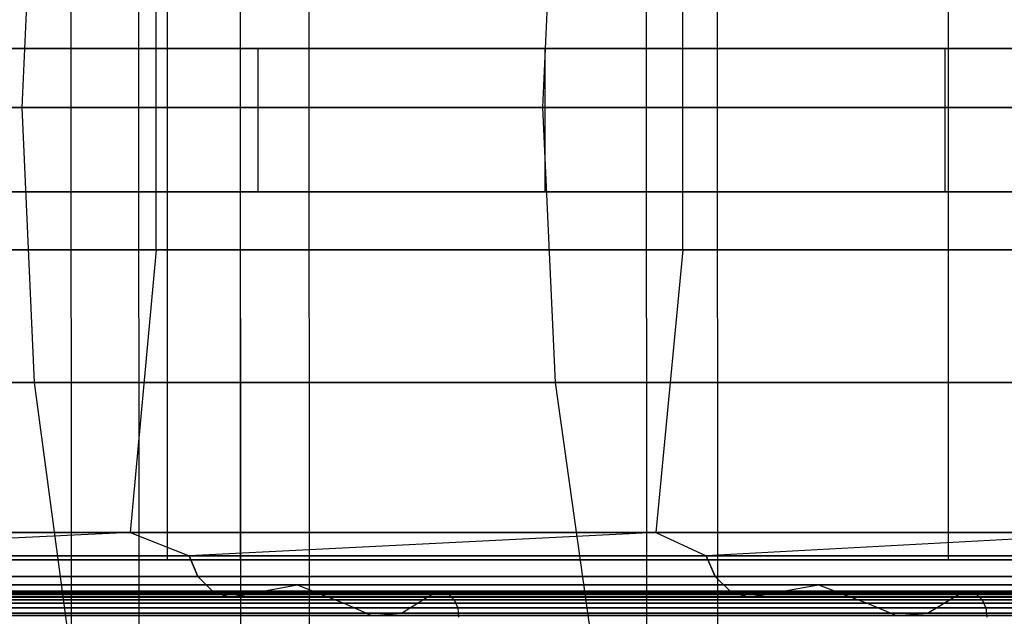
# Model space of a CAD drawing. Extents: x -172 to 172, y -29 to 28.
# Tile 843 of 914: x 126 to 137, y -5 to 1. Entities that reach past the tile are written whole.
import ezdxf

# ---------------------------------------------------------------- set-up
doc = ezdxf.new("R2010")
doc.units = 0
doc.header["$LTSCALE"] = 25.4
doc.layers.get('0').update_dxf_attribs({"linetype": 'CONTINUOUS'})

# ---------------------------------------------------------------- blocks, each defined once
blk = doc.blocks.new('RYFLO_AURA_STL')
at = {"color": 0}
for p, q in [((127.492, -7.303, -1130.788), (127.484, 7.097, -1130.795)), ((127.492, -7.303, -1130.788), (127.484, 7.097, -1130.795)), ((127.492, -7.303, -1355.712), (127.484, 7.097, -1355.705)), ((127.492, -7.303, -1355.712), (127.484, 7.097, -1355.705)), ((129.273, -7.303, -1132.84), (129.265, 7.097, -1132.848)), ((129.273, -7.303, -1132.84), (129.265, 7.097, -1132.848)), ((129.273, -7.303, -1353.66), (129.265, 7.097, -1353.653)), ((129.273, -7.303, -1353.66), (129.265, 7.097, -1353.653)), ((133.545, -7.303, -1138.047), (133.536, 7.097, -1138.054)), ((133.545, -7.303, -1138.047), (133.536, 7.097, -1138.054)), ((133.545, -7.303, -1348.453), (133.536, 7.097, -1348.446)), ((133.545, -7.303, -1348.453), (133.536, 7.097, -1348.446)), ((126.772, 6.146, -1131.423), (126.779, -6.354, -1131.417)), ((126.772, 6.146, -1131.423), (126.779, -6.354, -1131.417)), ((126.772, 6.146, -1355.077), (126.779, -6.354, -1355.083)), ((126.772, 6.146, -1355.077), (126.779, -6.354, -1355.083)), ((128.543, 6.146, -1133.464), (128.55, -6.354, -1133.458)), ((128.543, 6.146, -1133.464), (128.55, -6.354, -1133.458)), ((128.543, 6.146, -1353.036), (128.55, -6.354, -1353.042)), ((128.543, 6.146, -1353.036), (128.55, -6.354, -1353.042)), ((132.79, 6.146, -1138.641), (132.798, -6.354, -1138.635)), ((132.79, 6.146, -1138.641), (132.798, -6.354, -1138.635)), ((132.79, 6.146, -1347.859), (132.798, -6.354, -1347.865)), ((132.79, 6.146, -1347.859), (132.798, -6.354, -1347.865)), ((127.786, -4.604, -1134.11), (127.786, 4.396, -1134.11)), ((127.786, -4.604, -1134.11), (127.786, 4.396, -1134.11)), ((127.786, -4.604, -1352.39), (127.786, 4.396, -1352.39)), ((127.786, -4.604, -1352.39), (127.786, 4.396, -1352.39)), ((128.547, 4.396, -1133.461), (128.547, -4.604, -1133.461)), ((128.547, 4.396, -1133.461), (128.547, -4.604, -1133.461)), ((128.547, 4.396, -1353.039), (128.547, -4.604, -1353.039)), ((128.547, 4.396, -1353.039), (128.547, -4.604, -1353.039)), ((135.955, -4.604, -1144.473), (135.955, 4.396, -1144.473)), ((135.955, -4.604, -1144.473), (135.955, 4.396, -1144.473)), ((135.955, -4.604, -1342.027), (135.955, 4.396, -1342.027)), ((135.955, -4.604, -1342.027), (135.955, 4.396, -1342.027)), ((126.266, 0.133, -1142.557), (126.393, 3.015, -1142.455)), ((126.266, 0.133, -1142.557), (126.393, 3.015, -1142.455)), ((126.266, 0.133, -1343.944), (126.393, 3.015, -1344.046)), ((126.266, 0.133, -1343.944), (126.393, 3.015, -1344.046)), ((131.713, 0.133, -1149.795), (131.846, 3.015, -1149.7)), ((131.713, 0.133, -1149.795), (131.846, 3.015, -1149.7)), ((131.713, 0.133, -1336.705), (131.846, 3.015, -1336.8)), ((131.713, 0.133, -1336.705), (131.846, 3.015, -1336.8)), ((127.667, -1.357, -1141.439), (127.667, 1.623, -1141.439)), ((127.667, -1.357, -1141.439), (127.667, 1.623, -1141.439)), ((127.667, -1.357, -1345.061), (127.667, 1.623, -1345.061)), ((127.667, -1.357, -1345.061), (127.667, 1.623, -1345.061)), ((133.175, -1.357, -1148.757), (133.175, 1.623, -1148.757)), ((133.175, -1.357, -1148.757), (133.175, 1.623, -1148.757)), ((133.175, -1.357, -1337.743), (133.175, 1.623, -1337.743)), ((133.175, -1.357, -1337.743), (133.175, 1.623, -1337.743)), ((128.733, 0.75, -1339.94), (120.749, 0.75, -1349.742)), ((128.733, 0.75, -1339.94), (120.749, 0.75, -1349.742)), ((124.07, 0.75, -1140.646), (131.738, 0.75, -1150.697)), ((124.07, 0.75, -1140.646), (131.738, 0.75, -1150.697)), ((135.922, 0.75, -1329.542), (128.733, 0.75, -1339.94)), ((128.733, -0.75, -1339.94), (128.733, 0.75, -1339.94)), ((135.922, 0.75, -1329.542), (128.733, 0.75, -1339.94)), ((128.733, -0.75, -1339.94), (128.733, 0.75, -1339.94)), ((131.738, 0.75, -1150.697), (138.594, 0.75, -1161.318)), ((131.738, -0.75, -1150.697), (131.738, 0.75, -1150.697)), ((131.738, 0.75, -1150.697), (138.594, 0.75, -1161.318)), ((131.738, -0.75, -1150.697), (131.738, 0.75, -1150.697)), ((142.273, 0.75, -1318.611), (135.922, 0.75, -1329.542)), ((135.922, -0.75, -1329.542), (135.922, 0.75, -1329.542)), ((142.273, 0.75, -1318.611), (135.922, 0.75, -1329.542)), ((135.922, -0.75, -1329.542), (135.922, 0.75, -1329.542)), ((126.266, 0.133, -1142.557), (120.421, 0.133, -1135.635)), ((120.421, 0.133, -1350.865), (126.266, 0.133, -1343.944)), ((126.266, 0.133, -1142.557), (120.421, 0.133, -1135.635)), ((120.421, 0.133, -1350.865), (126.266, 0.133, -1343.944)), ((131.713, 0.133, -1149.795), (126.266, 0.133, -1142.557)), ((126.266, 0.133, -1343.944), (131.713, 0.133, -1336.705)), ((126.394, -2.749, -1142.454), (126.266, 0.133, -1142.557)), ((131.713, 0.133, -1149.795), (126.266, 0.133, -1142.557)), ((126.394, -2.749, -1142.454), (126.266, 0.133, -1142.557)), ((126.394, -2.749, -1344.046), (126.266, 0.133, -1343.944)), ((126.266, 0.133, -1343.944), (131.713, 0.133, -1336.705)), ((126.394, -2.749, -1344.046), (126.266, 0.133, -1343.944)), ((136.746, 0.133, -1157.327), (131.713, 0.133, -1149.795)), ((131.713, 0.133, -1336.705), (136.746, 0.133, -1329.173)), ((131.846, -2.749, -1149.7), (131.713, 0.133, -1149.795)), ((136.746, 0.133, -1157.327), (131.713, 0.133, -1149.795)), ((131.846, -2.749, -1149.7), (131.713, 0.133, -1149.795)), ((131.846, -2.749, -1336.8), (131.713, 0.133, -1336.705)), ((131.713, 0.133, -1336.705), (136.746, 0.133, -1329.173)), ((131.846, -2.749, -1336.8), (131.713, 0.133, -1336.705)), ((120.749, -0.75, -1349.742), (128.733, -0.75, -1339.94)), ((120.749, -0.75, -1349.742), (128.733, -0.75, -1339.94)), ((131.738, -0.75, -1150.697), (124.07, -0.75, -1140.646)), ((131.738, -0.75, -1150.697), (124.07, -0.75, -1140.646)), ((128.733, -0.75, -1339.94), (135.922, -0.75, -1329.542)), ((128.733, -0.75, -1339.94), (135.922, -0.75, -1329.542)), ((138.594, -0.75, -1161.318), (131.738, -0.75, -1150.697)), ((138.594, -0.75, -1161.318), (131.738, -0.75, -1150.697)), ((135.922, -0.75, -1329.542), (142.273, -0.75, -1318.611)), ((135.922, -0.75, -1329.542), (142.273, -0.75, -1318.611)), ((121.758, -1.357, -1134.441), (127.667, -1.357, -1141.439)), ((127.667, -1.357, -1345.061), (121.758, -1.357, -1352.06)), ((127.667, -1.357, -1345.061), (121.758, -1.357, -1352.06)), ((121.758, -1.357, -1134.441), (127.667, -1.357, -1141.439)), ((127.667, -1.357, -1345.061), (127.397, -4.317, -1344.846)), ((127.667, -1.357, -1345.061), (127.397, -4.317, -1344.846)), ((127.667, -1.357, -1141.439), (127.397, -4.317, -1141.655)), ((127.667, -1.357, -1141.439), (127.397, -4.317, -1141.655)), ((127.667, -1.357, -1141.439), (133.175, -1.357, -1148.757)), ((133.175, -1.357, -1337.743), (127.667, -1.357, -1345.061)), ((133.175, -1.357, -1337.743), (127.667, -1.357, -1345.061)), ((127.667, -1.357, -1141.439), (133.175, -1.357, -1148.757)), ((133.175, -1.357, -1337.743), (132.893, -4.317, -1337.543)), ((133.175, -1.357, -1337.743), (132.893, -4.317, -1337.543)), ((133.175, -1.357, -1148.757), (132.893, -4.317, -1148.958)), ((133.175, -1.357, -1148.757), (132.893, -4.317, -1148.958)), ((133.175, -1.357, -1148.757), (138.264, -1.357, -1156.373)), ((138.264, -1.357, -1330.127), (133.175, -1.357, -1337.743)), ((138.264, -1.357, -1330.127), (133.175, -1.357, -1337.743)), ((133.175, -1.357, -1148.757), (138.264, -1.357, -1156.373)), ((126.394, -2.749, -1142.454), (120.543, -2.749, -1135.526)), ((120.543, -2.749, -1350.974), (126.394, -2.749, -1344.046)), ((126.394, -2.749, -1142.454), (120.543, -2.749, -1135.526)), ((120.543, -2.749, -1350.974), (126.394, -2.749, -1344.046)), ((131.846, -2.749, -1149.7), (126.394, -2.749, -1142.454)), ((126.394, -2.749, -1344.046), (131.846, -2.749, -1336.8)), ((126.776, -5.594, -1142.15), (126.394, -2.749, -1142.454)), ((131.846, -2.749, -1149.7), (126.394, -2.749, -1142.454)), ((126.776, -5.594, -1142.15), (126.394, -2.749, -1142.454)), ((126.776, -5.594, -1344.35), (126.394, -2.749, -1344.046)), ((126.394, -2.749, -1344.046), (131.846, -2.749, -1336.8)), ((126.776, -5.594, -1344.35), (126.394, -2.749, -1344.046)), ((136.884, -2.749, -1157.24), (131.846, -2.749, -1149.7)), ((131.846, -2.749, -1336.8), (136.884, -2.749, -1329.26)), ((132.245, -5.594, -1149.417), (131.846, -2.749, -1149.7)), ((136.884, -2.749, -1157.24), (131.846, -2.749, -1149.7)), ((132.245, -5.594, -1149.417), (131.846, -2.749, -1149.7)), ((132.245, -5.594, -1337.083), (131.846, -2.749, -1336.8)), ((131.846, -2.749, -1336.8), (136.884, -2.749, -1329.26)), ((132.245, -5.594, -1337.083), (131.846, -2.749, -1336.8)), ((127.397, -4.317, -1344.846), (121.5, -4.317, -1351.829)), ((121.5, -4.317, -1134.671), (127.397, -4.317, -1141.655)), ((127.397, -4.317, -1344.846), (121.5, -4.317, -1351.829)), ((121.5, -4.317, -1134.671), (127.397, -4.317, -1141.655)), ((127.397, -4.317, -1344.846), (122.212, -4.562, -1351.055)), ((127.397, -4.317, -1344.846), (122.212, -4.562, -1351.055)), ((127.397, -4.317, -1141.655), (122.212, -4.562, -1135.446)), ((127.397, -4.317, -1141.655), (122.212, -4.562, -1135.446)), ((132.893, -4.317, -1337.543), (127.397, -4.317, -1344.846)), ((127.397, -4.317, -1141.655), (132.893, -4.317, -1148.958)), ((127.397, -4.317, -1344.846), (128.014, -4.562, -1344.096)), ((127.397, -4.317, -1344.846), (128.014, -4.562, -1344.096)), ((132.893, -4.317, -1337.543), (127.397, -4.317, -1344.846)), ((127.397, -4.317, -1141.655), (132.893, -4.317, -1148.958)), ((127.397, -4.317, -1141.655), (128.014, -4.562, -1142.404)), ((127.397, -4.317, -1141.655), (128.014, -4.562, -1142.404)), ((132.893, -4.317, -1337.543), (128.014, -4.562, -1344.096)), ((132.893, -4.317, -1337.543), (128.014, -4.562, -1344.096)), ((132.893, -4.317, -1148.958), (128.014, -4.562, -1142.404)), ((132.893, -4.317, -1148.958), (128.014, -4.562, -1142.404)), ((137.971, -4.317, -1329.943), (132.893, -4.317, -1337.543)), ((132.893, -4.317, -1148.958), (137.971, -4.317, -1156.557)), ((132.893, -4.317, -1337.543), (133.421, -4.562, -1336.826)), ((132.893, -4.317, -1337.543), (133.421, -4.562, -1336.826)), ((137.971, -4.317, -1329.943), (132.893, -4.317, -1337.543)), ((132.893, -4.317, -1148.958), (137.971, -4.317, -1156.557)), ((132.893, -4.317, -1148.958), (133.421, -4.562, -1149.674)), ((132.893, -4.317, -1148.958), (133.421, -4.562, -1149.674)), ((137.971, -4.317, -1329.943), (133.421, -4.562, -1336.826)), ((137.971, -4.317, -1329.943), (133.421, -4.562, -1336.826)), ((137.971, -4.317, -1156.557), (133.421, -4.562, -1149.674)), ((137.971, -4.317, -1156.557), (133.421, -4.562, -1149.674)), ((127.786, -4.604, -1134.11), (118.829, -4.604, -1124.421)), ((118.829, -4.604, -1362.079), (127.786, -4.604, -1352.39)), ((127.786, -4.604, -1134.11), (118.829, -4.604, -1124.421)), ((118.829, -4.604, -1362.079), (127.786, -4.604, -1352.39)), ((119.536, -4.604, -1362.786), (128.547, -4.604, -1353.039)), ((128.547, -4.604, -1133.461), (119.536, -4.604, -1123.714)), ((128.547, -4.604, -1133.461), (119.536, -4.604, -1123.714)), ((119.536, -4.604, -1362.786), (128.547, -4.604, -1353.039)), ((122.212, -4.562, -1351.055), (128.014, -4.562, -1344.096)), ((128.014, -4.562, -1142.404), (122.212, -4.562, -1135.446)), ((122.212, -4.562, -1351.055), (128.014, -4.562, -1344.096)), ((128.014, -4.562, -1142.404), (122.212, -4.562, -1135.446)), ((135.955, -4.604, -1144.473), (127.786, -4.604, -1134.11)), ((127.786, -4.604, -1352.39), (135.955, -4.604, -1342.027)), ((135.955, -4.604, -1144.473), (127.786, -4.604, -1134.11)), ((127.786, -4.604, -1352.39), (135.955, -4.604, -1342.027)), ((128.104, -4.779, -1344.167), (128.014, -4.562, -1344.096)), ((128.014, -4.562, -1344.096), (133.421, -4.562, -1336.826)), ((128.104, -4.779, -1344.167), (128.014, -4.562, -1344.096)), ((133.421, -4.562, -1149.674), (128.014, -4.562, -1142.404)), ((128.014, -4.562, -1142.404), (128.104, -4.779, -1142.333)), ((128.014, -4.562, -1142.404), (128.104, -4.779, -1142.333)), ((128.014, -4.562, -1344.096), (133.421, -4.562, -1336.826)), ((133.421, -4.562, -1149.674), (128.014, -4.562, -1142.404)), ((128.547, -4.604, -1353.039), (136.764, -4.604, -1342.615)), ((136.764, -4.604, -1143.885), (128.547, -4.604, -1133.461)), ((136.764, -4.604, -1143.885), (128.547, -4.604, -1133.461)), ((128.547, -4.604, -1353.039), (136.764, -4.604, -1342.615)), ((133.515, -4.779, -1336.892), (133.421, -4.562, -1336.826)), ((133.421, -4.562, -1336.826), (138.415, -4.562, -1329.266)), ((133.515, -4.779, -1336.892), (133.421, -4.562, -1336.826)), ((138.415, -4.562, -1157.234), (133.421, -4.562, -1149.674)), ((133.421, -4.562, -1149.674), (133.515, -4.779, -1149.608)), ((133.421, -4.562, -1149.674), (133.515, -4.779, -1149.608)), ((133.421, -4.562, -1336.826), (138.415, -4.562, -1329.266)), ((138.415, -4.562, -1157.234), (133.421, -4.562, -1149.674)), ((143.286, -4.604, -1155.444), (135.955, -4.604, -1144.473)), ((135.955, -4.604, -1342.027), (143.286, -4.604, -1331.056)), ((143.286, -4.604, -1155.444), (135.955, -4.604, -1144.473)), ((135.955, -4.604, -1342.027), (143.286, -4.604, -1331.056)), ((122.298, -4.779, -1351.131), (128.104, -4.779, -1344.167)), ((128.104, -4.779, -1142.333), (122.298, -4.779, -1135.37)), ((122.298, -4.779, -1351.131), (128.104, -4.779, -1344.167)), ((128.104, -4.779, -1142.333), (122.298, -4.779, -1135.37)), ((128.256, -4.933, -1344.286), (128.104, -4.779, -1344.167)), ((128.104, -4.779, -1344.167), (133.515, -4.779, -1336.892)), ((128.256, -4.933, -1344.286), (128.104, -4.779, -1344.167)), ((133.515, -4.779, -1149.608), (128.104, -4.779, -1142.333)), ((128.104, -4.779, -1142.333), (128.256, -4.933, -1142.214)), ((128.104, -4.779, -1142.333), (128.256, -4.933, -1142.214)), ((128.104, -4.779, -1344.167), (133.515, -4.779, -1336.892)), ((133.515, -4.779, -1149.608), (128.104, -4.779, -1142.333)), ((133.672, -4.933, -1337.002), (133.515, -4.779, -1336.892)), ((133.515, -4.779, -1336.892), (138.513, -4.779, -1329.327)), ((133.672, -4.933, -1337.002), (133.515, -4.779, -1336.892)), ((138.513, -4.779, -1157.173), (133.515, -4.779, -1149.608)), ((133.515, -4.779, -1149.608), (133.672, -4.933, -1149.498)), ((133.515, -4.779, -1149.608), (133.672, -4.933, -1149.498)), ((133.515, -4.779, -1336.892), (138.513, -4.779, -1329.327)), ((138.513, -4.779, -1157.173), (133.515, -4.779, -1149.608)), ((122.442, -4.933, -1351.258), (128.256, -4.933, -1344.286)), ((128.256, -4.933, -1142.214), (122.442, -4.933, -1135.242)), ((122.442, -4.933, -1351.258), (128.256, -4.933, -1344.286)), ((128.256, -4.933, -1142.214), (122.442, -4.933, -1135.242)), ((129.141, -4.866, -1141.516), (123.288, -4.866, -1134.497)), ((123.288, -4.866, -1352.004), (129.141, -4.866, -1344.984)), ((129.141, -4.866, -1141.516), (123.288, -4.866, -1134.497)), ((123.288, -4.866, -1352.004), (129.141, -4.866, -1344.984)), ((130.581, -4.943, -1140.382), (124.662, -4.943, -1133.284)), ((124.662, -4.943, -1353.216), (130.581, -4.943, -1346.118)), ((130.581, -4.943, -1140.382), (124.662, -4.943, -1133.284)), ((124.662, -4.943, -1353.216), (130.581, -4.943, -1346.118)), ((130.656, -4.935, -1140.323), (124.734, -4.935, -1133.221)), ((124.734, -4.935, -1353.279), (130.656, -4.935, -1346.177)), ((130.656, -4.935, -1140.323), (124.734, -4.935, -1133.221)), ((124.734, -4.935, -1353.279), (130.656, -4.935, -1346.177)), ((128.442, -4.995, -1344.434), (128.256, -4.933, -1344.286)), ((128.256, -4.933, -1344.286), (133.672, -4.933, -1337.002)), ((128.442, -4.995, -1344.434), (128.256, -4.933, -1344.286)), ((133.672, -4.933, -1149.498), (128.256, -4.933, -1142.214)), ((128.256, -4.933, -1142.214), (128.442, -4.995, -1142.067)), ((128.256, -4.933, -1142.214), (128.442, -4.995, -1142.067)), ((128.256, -4.933, -1344.286), (133.672, -4.933, -1337.002)), ((133.672, -4.933, -1149.498), (128.256, -4.933, -1142.214)), ((128.633, -4.958, -1141.916), (129.141, -4.866, -1141.516)), ((128.633, -4.958, -1141.916), (129.141, -4.866, -1141.516)), ((128.633, -4.958, -1344.584), (129.141, -4.866, -1344.984)), ((128.633, -4.958, -1344.584), (129.141, -4.866, -1344.984)), ((134.595, -4.866, -1148.851), (129.141, -4.866, -1141.516)), ((129.141, -4.866, -1141.516), (129.631, -5.057, -1141.13)), ((129.141, -4.866, -1141.516), (129.631, -5.057, -1141.13)), ((129.141, -4.866, -1344.984), (129.631, -5.057, -1345.37)), ((129.141, -4.866, -1344.984), (134.595, -4.866, -1337.65)), ((129.141, -4.866, -1344.984), (129.631, -5.057, -1345.37)), ((134.595, -4.866, -1148.851), (129.141, -4.866, -1141.516)), ((129.141, -4.866, -1344.984), (134.595, -4.866, -1337.65)), ((130.514, -4.986, -1140.435), (130.581, -4.943, -1140.382)), ((130.514, -4.986, -1140.435), (130.581, -4.943, -1140.382)), ((130.514, -4.986, -1346.066), (130.581, -4.943, -1346.118)), ((130.514, -4.986, -1346.066), (130.581, -4.943, -1346.118)), ((130.581, -4.943, -1140.382), (130.656, -4.935, -1140.323)), ((130.581, -4.943, -1140.382), (130.656, -4.935, -1140.323)), ((130.581, -4.943, -1346.118), (130.656, -4.935, -1346.177)), ((130.581, -4.943, -1346.118), (130.656, -4.935, -1346.177)), ((136.096, -4.943, -1147.798), (130.581, -4.943, -1140.382)), ((130.581, -4.943, -1346.118), (136.096, -4.943, -1338.702)), ((136.096, -4.943, -1147.798), (130.581, -4.943, -1140.382)), ((130.581, -4.943, -1346.118), (136.096, -4.943, -1338.702)), ((136.174, -4.935, -1147.743), (130.656, -4.935, -1140.323)), ((130.656, -4.935, -1140.323), (130.728, -4.963, -1140.266)), ((130.656, -4.935, -1140.323), (130.728, -4.963, -1140.266)), ((130.656, -4.935, -1346.177), (130.728, -4.963, -1346.234)), ((130.656, -4.935, -1346.177), (136.174, -4.935, -1338.757)), ((130.656, -4.935, -1346.177), (130.728, -4.963, -1346.234)), ((136.174, -4.935, -1147.743), (130.656, -4.935, -1140.323)), ((130.656, -4.935, -1346.177), (136.174, -4.935, -1338.757)), ((133.867, -4.995, -1337.139), (133.672, -4.933, -1337.002)), ((133.672, -4.933, -1337.002), (138.676, -4.933, -1329.429)), ((133.867, -4.995, -1337.139), (133.672, -4.933, -1337.002)), ((138.676, -4.933, -1157.071), (133.672, -4.933, -1149.498)), ((133.672, -4.933, -1149.498), (133.867, -4.995, -1149.361)), ((133.672, -4.933, -1149.498), (133.867, -4.995, -1149.361)), ((133.672, -4.933, -1337.002), (138.676, -4.933, -1329.429)), ((138.676, -4.933, -1157.071), (133.672, -4.933, -1149.498)), ((134.066, -4.958, -1149.222), (134.595, -4.866, -1148.851)), ((134.066, -4.958, -1149.222), (134.595, -4.866, -1148.851)), ((134.066, -4.958, -1337.279), (134.595, -4.866, -1337.65)), ((134.066, -4.958, -1337.279), (134.595, -4.866, -1337.65)), ((139.633, -4.866, -1156.477), (134.595, -4.866, -1148.851)), ((134.595, -4.866, -1148.851), (135.106, -5.057, -1148.492)), ((134.595, -4.866, -1148.851), (135.106, -5.057, -1148.492)), ((134.595, -4.866, -1337.65), (135.106, -5.057, -1338.008)), ((134.595, -4.866, -1337.65), (139.633, -4.866, -1330.024)), ((134.595, -4.866, -1337.65), (135.106, -5.057, -1338.008)), ((139.633, -4.866, -1156.477), (134.595, -4.866, -1148.851)), ((134.595, -4.866, -1337.65), (139.633, -4.866, -1330.024)), ((136.026, -4.986, -1147.847), (136.096, -4.943, -1147.798)), ((136.026, -4.986, -1147.847), (136.096, -4.943, -1147.798)), ((136.026, -4.986, -1338.653), (136.096, -4.943, -1338.702)), ((136.026, -4.986, -1338.653), (136.096, -4.943, -1338.702)), ((136.096, -4.943, -1147.798), (136.174, -4.935, -1147.743)), ((136.096, -4.943, -1147.798), (136.174, -4.935, -1147.743)), ((136.096, -4.943, -1338.702), (136.174, -4.935, -1338.757)), ((136.096, -4.943, -1338.702), (136.174, -4.935, -1338.757)), ((141.19, -4.943, -1155.509), (136.096, -4.943, -1147.798)), ((136.096, -4.943, -1338.702), (141.19, -4.943, -1330.991)), ((141.19, -4.943, -1155.509), (136.096, -4.943, -1147.798)), ((136.096, -4.943, -1338.702), (141.19, -4.943, -1330.991)), ((141.271, -4.935, -1155.459), (136.174, -4.935, -1147.743)), ((136.174, -4.935, -1147.743), (136.249, -4.963, -1147.691)), ((136.174, -4.935, -1147.743), (136.249, -4.963, -1147.691)), ((136.174, -4.935, -1338.757), (136.249, -4.963, -1338.81)), ((136.174, -4.935, -1338.757), (141.271, -4.935, -1331.042)), ((136.174, -4.935, -1338.757), (136.249, -4.963, -1338.81)), ((141.271, -4.935, -1155.459), (136.174, -4.935, -1147.743)), ((136.174, -4.935, -1338.757), (141.271, -4.935, -1331.042)), ((122.621, -4.995, -1351.415), (128.442, -4.995, -1344.434)), ((128.442, -4.995, -1142.067), (122.621, -4.995, -1135.085)), ((122.621, -4.995, -1351.415), (128.442, -4.995, -1344.434)), ((128.442, -4.995, -1142.067), (122.621, -4.995, -1135.085)), ((128.633, -4.958, -1344.584), (122.803, -4.958, -1351.576)), ((122.803, -4.958, -1134.924), (128.633, -4.958, -1141.916)), ((122.803, -4.958, -1134.924), (128.633, -4.958, -1141.916)), ((128.633, -4.958, -1344.584), (122.803, -4.958, -1351.576)), ((124.598, -4.986, -1133.34), (130.514, -4.986, -1140.435)), ((130.514, -4.986, -1346.066), (124.598, -4.986, -1353.16)), ((124.598, -4.986, -1133.34), (130.514, -4.986, -1140.435)), ((130.514, -4.986, -1346.066), (124.598, -4.986, -1353.16)), ((130.728, -4.963, -1140.266), (124.802, -4.963, -1133.16)), ((124.802, -4.963, -1353.34), (130.728, -4.963, -1346.234)), ((130.728, -4.963, -1140.266), (124.802, -4.963, -1133.16)), ((124.802, -4.963, -1353.34), (130.728, -4.963, -1346.234)), ((130.786, -5.024, -1140.221), (124.858, -5.024, -1133.111)), ((124.858, -5.024, -1353.389), (130.786, -5.024, -1346.28)), ((130.786, -5.024, -1140.221), (124.858, -5.024, -1133.111)), ((124.858, -5.024, -1353.389), (130.786, -5.024, -1346.28)), ((128.633, -4.958, -1344.584), (128.442, -4.995, -1344.434)), ((128.633, -4.958, -1344.584), (128.442, -4.995, -1344.434)), ((128.442, -4.995, -1142.067), (128.633, -4.958, -1141.916)), ((128.442, -4.995, -1142.067), (128.633, -4.958, -1141.916)), ((128.442, -4.995, -1344.434), (133.867, -4.995, -1337.139)), ((133.867, -4.995, -1149.361), (128.442, -4.995, -1142.067)), ((128.442, -4.995, -1344.434), (133.867, -4.995, -1337.139)), ((133.867, -4.995, -1149.361), (128.442, -4.995, -1142.067)), ((134.066, -4.958, -1337.279), (128.633, -4.958, -1344.584)), ((128.633, -4.958, -1141.916), (134.066, -4.958, -1149.222)), ((128.633, -4.958, -1141.916), (134.066, -4.958, -1149.222)), ((134.066, -4.958, -1337.279), (128.633, -4.958, -1344.584)), ((130.235, -5.163, -1140.654), (130.514, -4.986, -1140.435)), ((130.235, -5.163, -1140.654), (130.514, -4.986, -1140.435)), ((130.235, -5.163, -1345.846), (130.514, -4.986, -1346.066)), ((130.235, -5.163, -1345.846), (130.514, -4.986, -1346.066)), ((130.514, -4.986, -1140.435), (136.026, -4.986, -1147.847)), ((136.026, -4.986, -1338.653), (130.514, -4.986, -1346.066)), ((130.514, -4.986, -1140.435), (136.026, -4.986, -1147.847)), ((136.026, -4.986, -1338.653), (130.514, -4.986, -1346.066)), ((136.249, -4.963, -1147.691), (130.728, -4.963, -1140.266)), ((130.728, -4.963, -1140.266), (130.786, -5.024, -1140.221)), ((130.728, -4.963, -1140.266), (130.786, -5.024, -1140.221)), ((130.728, -4.963, -1346.234), (130.786, -5.024, -1346.28)), ((130.728, -4.963, -1346.234), (136.249, -4.963, -1338.81)), ((130.728, -4.963, -1346.234), (130.786, -5.024, -1346.28)), ((136.249, -4.963, -1147.691), (130.728, -4.963, -1140.266)), ((130.728, -4.963, -1346.234), (136.249, -4.963, -1338.81)), ((136.309, -5.024, -1147.648), (130.786, -5.024, -1140.221)), ((130.786, -5.024, -1140.221), (130.822, -5.108, -1140.192)), ((130.786, -5.024, -1140.221), (130.822, -5.108, -1140.192)), ((130.786, -5.024, -1346.28), (130.822, -5.108, -1346.308)), ((130.786, -5.024, -1346.28), (136.309, -5.024, -1338.852)), ((130.786, -5.024, -1346.28), (130.822, -5.108, -1346.308)), ((136.309, -5.024, -1147.648), (130.786, -5.024, -1140.221)), ((130.786, -5.024, -1346.28), (136.309, -5.024, -1338.852)), ((134.066, -4.958, -1337.279), (133.867, -4.995, -1337.139)), ((134.066, -4.958, -1337.279), (133.867, -4.995, -1337.139)), ((133.867, -4.995, -1149.361), (134.066, -4.958, -1149.222)), ((133.867, -4.995, -1149.361), (134.066, -4.958, -1149.222)), ((133.867, -4.995, -1337.139), (138.878, -4.995, -1329.554)), ((138.878, -4.995, -1156.946), (133.867, -4.995, -1149.361)), ((133.867, -4.995, -1337.139), (138.878, -4.995, -1329.554)), ((138.878, -4.995, -1156.946), (133.867, -4.995, -1149.361)), ((139.085, -4.958, -1329.683), (134.066, -4.958, -1337.279)), ((134.066, -4.958, -1149.222), (139.085, -4.958, -1156.818)), ((134.066, -4.958, -1149.222), (139.085, -4.958, -1156.818)), ((139.085, -4.958, -1329.683), (134.066, -4.958, -1337.279)), ((135.736, -5.163, -1148.051), (136.026, -4.986, -1147.847)), ((135.736, -5.163, -1148.051), (136.026, -4.986, -1147.847)), ((135.736, -5.163, -1338.45), (136.026, -4.986, -1338.653)), ((135.736, -5.163, -1338.45), (136.026, -4.986, -1338.653)), ((136.026, -4.986, -1147.847), (141.118, -4.986, -1155.554)), ((141.118, -4.986, -1330.946), (136.026, -4.986, -1338.653)), ((136.026, -4.986, -1147.847), (141.118, -4.986, -1155.554)), ((141.118, -4.986, -1330.946), (136.026, -4.986, -1338.653)), ((141.349, -4.963, -1155.41), (136.249, -4.963, -1147.691)), ((136.249, -4.963, -1147.691), (136.309, -5.024, -1147.648)), ((136.249, -4.963, -1147.691), (136.309, -5.024, -1147.648)), ((136.249, -4.963, -1338.81), (136.309, -5.024, -1338.852)), ((136.249, -4.963, -1338.81), (141.349, -4.963, -1331.09)), ((136.249, -4.963, -1338.81), (136.309, -5.024, -1338.852)), ((141.349, -4.963, -1155.41), (136.249, -4.963, -1147.691)), ((136.249, -4.963, -1338.81), (141.349, -4.963, -1331.09)), ((141.412, -5.024, -1155.371), (136.309, -5.024, -1147.648)), ((136.309, -5.024, -1147.648), (136.347, -5.108, -1147.622)), ((136.309, -5.024, -1147.648), (136.347, -5.108, -1147.622)), ((136.309, -5.024, -1338.852), (136.347, -5.108, -1338.878)), ((136.309, -5.024, -1338.852), (141.412, -5.024, -1331.129)), ((136.309, -5.024, -1338.852), (136.347, -5.108, -1338.878)), ((141.412, -5.024, -1155.371), (136.309, -5.024, -1147.648)), ((136.309, -5.024, -1338.852), (141.412, -5.024, -1331.129)), ((123.756, -5.057, -1134.084), (129.631, -5.057, -1141.13)), ((129.631, -5.057, -1345.37), (123.756, -5.057, -1352.417)), ((123.756, -5.057, -1134.084), (129.631, -5.057, -1141.13)), ((129.631, -5.057, -1345.37), (123.756, -5.057, -1352.417)), ((130.822, -5.108, -1140.192), (124.892, -5.108, -1133.081)), ((124.892, -5.108, -1353.419), (130.822, -5.108, -1346.308)), ((130.822, -5.108, -1140.192), (124.892, -5.108, -1133.081)), ((124.892, -5.108, -1353.419), (130.822, -5.108, -1346.308)), ((129.631, -5.057, -1141.13), (135.106, -5.057, -1148.492)), ((135.106, -5.057, -1338.008), (129.631, -5.057, -1345.37)), ((129.631, -5.057, -1141.13), (135.106, -5.057, -1148.492)), ((129.631, -5.057, -1141.13), (129.925, -5.188, -1140.899)), ((129.631, -5.057, -1141.13), (129.925, -5.188, -1140.899)), ((129.631, -5.057, -1345.37), (129.925, -5.188, -1345.602)), ((129.631, -5.057, -1345.37), (129.925, -5.188, -1345.602)), ((135.106, -5.057, -1338.008), (129.631, -5.057, -1345.37)), ((136.347, -5.108, -1147.622), (130.822, -5.108, -1140.192)), ((130.822, -5.108, -1140.192), (130.83, -5.203, -1140.185)), ((130.822, -5.108, -1140.192), (130.83, -5.203, -1140.185)), ((130.822, -5.108, -1346.308), (130.83, -5.203, -1346.315)), ((130.822, -5.108, -1346.308), (136.347, -5.108, -1338.878)), ((130.822, -5.108, -1346.308), (130.83, -5.203, -1346.315)), ((136.347, -5.108, -1147.622), (130.822, -5.108, -1140.192)), ((130.822, -5.108, -1346.308), (136.347, -5.108, -1338.878)), ((135.106, -5.057, -1148.492), (140.163, -5.057, -1156.147)), ((140.163, -5.057, -1330.353), (135.106, -5.057, -1338.008)), ((135.106, -5.057, -1148.492), (140.163, -5.057, -1156.147)), ((135.106, -5.057, -1148.492), (135.412, -5.188, -1148.277)), ((135.106, -5.057, -1148.492), (135.412, -5.188, -1148.277)), ((135.106, -5.057, -1338.008), (135.412, -5.188, -1338.223)), ((135.106, -5.057, -1338.008), (135.412, -5.188, -1338.223)), ((140.163, -5.057, -1330.353), (135.106, -5.057, -1338.008)), ((141.451, -5.108, -1155.347), (136.347, -5.108, -1147.622)), ((136.347, -5.108, -1147.622), (136.356, -5.203, -1147.616)), ((136.347, -5.108, -1147.622), (136.356, -5.203, -1147.616)), ((136.347, -5.108, -1338.878), (136.356, -5.203, -1338.885)), ((136.347, -5.108, -1338.878), (141.451, -5.108, -1331.153)), ((136.347, -5.108, -1338.878), (136.356, -5.203, -1338.885)), ((141.451, -5.108, -1155.347), (136.347, -5.108, -1147.622)), ((136.347, -5.108, -1338.878), (141.451, -5.108, -1331.153)), ((129.925, -5.188, -1140.899), (124.036, -5.188, -1133.836)), ((124.036, -5.188, -1352.664), (129.925, -5.188, -1345.602)), ((129.925, -5.188, -1140.899), (124.036, -5.188, -1133.836)), ((124.036, -5.188, -1352.664), (129.925, -5.188, -1345.602)), ((130.235, -5.163, -1140.654), (124.332, -5.163, -1133.575)), ((124.332, -5.163, -1352.925), (130.235, -5.163, -1345.846)), ((130.235, -5.163, -1140.654), (124.332, -5.163, -1133.575)), ((124.332, -5.163, -1352.925), (130.235, -5.163, -1345.846)), ((129.925, -5.188, -1140.899), (130.235, -5.163, -1140.654)), ((129.925, -5.188, -1140.899), (130.235, -5.163, -1140.654)), ((129.925, -5.188, -1345.602), (130.235, -5.163, -1345.846)), ((129.925, -5.188, -1345.602), (130.235, -5.163, -1345.846)), ((135.412, -5.188, -1148.277), (129.925, -5.188, -1140.899)), ((129.925, -5.188, -1345.602), (135.412, -5.188, -1338.223)), ((135.412, -5.188, -1148.277), (129.925, -5.188, -1140.899)), ((129.925, -5.188, -1345.602), (135.412, -5.188, -1338.223)), ((135.736, -5.163, -1148.051), (130.235, -5.163, -1140.654)), ((130.235, -5.163, -1345.846), (135.736, -5.163, -1338.45)), ((135.736, -5.163, -1148.051), (130.235, -5.163, -1140.654)), ((130.235, -5.163, -1345.846), (135.736, -5.163, -1338.45)), ((135.412, -5.188, -1148.277), (135.736, -5.163, -1148.051)), ((135.412, -5.188, -1148.277), (135.736, -5.163, -1148.051)), ((135.412, -5.188, -1338.223), (135.736, -5.163, -1338.45)), ((135.412, -5.188, -1338.223), (135.736, -5.163, -1338.45)), ((140.481, -5.188, -1155.95), (135.412, -5.188, -1148.277)), ((135.412, -5.188, -1338.223), (140.481, -5.188, -1330.551)), ((140.481, -5.188, -1155.95), (135.412, -5.188, -1148.277)), ((135.412, -5.188, -1338.223), (140.481, -5.188, -1330.551)), ((140.817, -5.163, -1155.741), (135.736, -5.163, -1148.051)), ((135.736, -5.163, -1338.45), (140.817, -5.163, -1330.759)), ((140.817, -5.163, -1155.741), (135.736, -5.163, -1148.051)), ((135.736, -5.163, -1338.45), (140.817, -5.163, -1330.759))]:
    blk.add_line(p, q, dxfattribs=at)

msp = doc.modelspace()

# ---------------------------------------------------------------- block references
at = {"color": 0}
msp.add_blockref('RYFLO_AURA_STL', (0, 0), dxfattribs=at)

doc.saveas('drawing.dxf')
